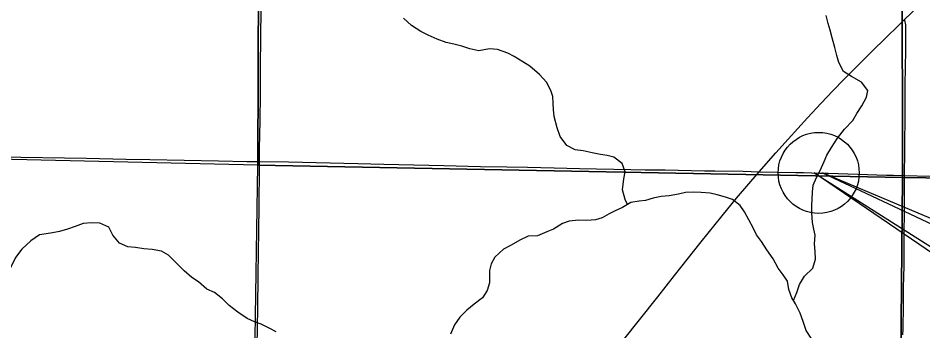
# Model space of a CAD drawing. Extents: x 0 to 34, y 0 to 22.
# Drawn here: x 4.291 to 5.686, y 17.219 to 17.702 of the extents above; entities that cross this region are included whole.
import ezdxf

# ---------------------------------------------------------------- set-up
doc = ezdxf.new("R2010")
doc.units = 0
for name, color, linetype in [('GM_X_County_Road', 7, 'Continuous'), ('GM_X_Minor_River', 7, 'Continuous'), ('GM_X_Section', 7, 'Continuous'), ('GM_X_State_Route', 7, 'Continuous'), ('GM_X_US_Route', 7, 'Continuous'), ('SH_Text', 7, 'Continuous'), ('TX_P_1', 7, 'Continuous')]:
    doc.layers.add(name, color=color, linetype=linetype)

msp = doc.modelspace()

# ---------------------------------------------------------------- linework, layer by layer
at = {"layer": 'GM_X_County_Road'}
for points in [[(5.658, 17.6992), (5.6683, 17.709), (5.699, 17.7389), (5.7577, 17.7963), (5.7795, 17.8176), (5.8155, 17.8528), (5.903, 17.9385), (5.9466, 17.981), (5.9713, 18.0047), (6.0042, 18.0368), (6.0219, 18.0544), (6.0313, 18.0634), (6.0584, 18.0899), (6.0593, 18.0908), (6.1057, 18.1358), (6.1294, 18.1589)], [(5.4338, 17.4646), (5.4594, 17.4935), (5.4784, 17.5148), (5.5082, 17.5475), (5.5294, 17.5702), (5.5477, 17.5896), (5.5651, 17.6073), (5.6108, 17.6531), (5.6264, 17.6682), (5.6526, 17.6939), (5.658, 17.6992)], [(5.6583, 17.4587), (5.6583, 17.469), (5.6586, 17.4857), (5.6587, 17.5192), (5.6589, 17.536), (5.659, 17.5509), (5.6591, 17.5664), (5.6591, 17.5869), (5.6593, 17.6044), (5.6595, 17.6199), (5.66, 17.6578), (5.6602, 17.6814), (5.6603, 17.6857), (5.6601, 17.6885), (5.6599, 17.691), (5.6595, 17.6936), (5.659, 17.6959), (5.658, 17.6992)], [(5.6557, 17.2129), (5.6559, 17.2228), (5.6564, 17.2576), (5.6566, 17.2881), (5.6569, 17.3005), (5.6573, 17.3217), (5.6575, 17.336), (5.6576, 17.344), (5.6578, 17.3732), (5.6581, 17.3981), (5.6582, 17.4105), (5.6583, 17.4236), (5.6583, 17.436), (5.6583, 17.4547), (5.6583, 17.4587)]]:
    msp.add_lwpolyline(points, dxfattribs=at)
at = {"layer": 'GM_X_Minor_River'}
for points in [[(5.231, 17.4139), (5.227, 17.4217), (5.2231, 17.4365), (5.2253, 17.4535), (5.2274, 17.4645), (5.2227, 17.4775), (5.2096, 17.4868), (5.1994, 17.4897), (5.1892, 17.491), (5.1764, 17.4935), (5.1624, 17.4968), (5.1499, 17.4982), (5.1372, 17.5049), (5.1272, 17.5191), (5.1225, 17.5321), (5.1179, 17.5497), (5.1166, 17.5607), (5.1164, 17.5702), (5.1155, 17.5804), (5.1127, 17.59), (5.1057, 17.603), (5.0949, 17.6146), (5.0804, 17.6274), (5.0695, 17.634), (5.056, 17.6426), (5.0463, 17.6474), (5.0304, 17.653), (5.018, 17.6544), (5.0016, 17.6513), (4.9876, 17.6542), (4.9752, 17.6582), (4.9631, 17.6615), (4.951, 17.664), (4.9371, 17.6692), (4.9236, 17.6755), (4.9123, 17.681), (4.8977, 17.6904), (4.8854, 17.7017)], [(5.4868, 17.2661), (5.4919, 17.2785), (5.4959, 17.2906), (5.5038, 17.3037), (5.5165, 17.3156), (5.521, 17.3299), (5.5204, 17.3417), (5.5195, 17.3534), (5.5201, 17.3667), (5.5184, 17.3762), (5.5164, 17.3861), (5.5151, 17.4013), (5.515, 17.4123), (5.5155, 17.4225), (5.5161, 17.4331), (5.5171, 17.4441), (5.5222, 17.4558), (5.5278, 17.4667), (5.5341, 17.4802), (5.5385, 17.4903), (5.5455, 17.502), (5.5545, 17.5166), (5.5654, 17.53), (5.5785, 17.5434), (5.5844, 17.5543), (5.5923, 17.5663), (5.5993, 17.5798), (5.6014, 17.59), (5.5918, 17.6027), (5.5761, 17.6114), (5.5641, 17.6192), (5.5568, 17.6333), (5.5536, 17.644), (5.5508, 17.6562), (5.5465, 17.6711), (5.5433, 17.6829), (5.5405, 17.6932), (5.5373, 17.7054)], [(5.4634, 17.3158), (5.4554, 17.33), (5.4458, 17.3439), (5.4373, 17.3569), (5.4299, 17.3673), (5.4248, 17.378), (5.4182, 17.3903), (5.4113, 17.4026), (5.4046, 17.4125), (5.393, 17.4219), (5.3821, 17.4251), (5.3693, 17.4291), (5.3583, 17.4316), (5.3443, 17.4327), (5.3326, 17.4333), (5.3204, 17.4324), (5.3094, 17.4299), (5.2949, 17.4276), (5.2828, 17.4263), (5.2702, 17.4239), (5.2588, 17.4203), (5.2489, 17.4193), (5.236, 17.4169), (5.2233, 17.4092), (5.2118, 17.4045), (5.2023, 17.3998), (5.1915, 17.3935), (5.1816, 17.3903), (5.1679, 17.3891), (5.155, 17.3897), (5.141, 17.3884), (5.1303, 17.3849), (5.1169, 17.376), (5.1065, 17.372), (5.092, 17.3655), (5.0776, 17.3654), (5.0646, 17.3588), (5.0512, 17.3511), (5.0397, 17.3449), (5.0262, 17.333), (5.0206, 17.3225), (5.0182, 17.3123), (5.0178, 17.293), (5.0142, 17.2813), (5.0071, 17.2701), (4.9944, 17.2605), (4.9832, 17.2512), (4.9724, 17.2404), (4.9642, 17.2284), (4.9579, 17.2138)], [(4.6891, 17.2174), (4.679, 17.2226), (4.6658, 17.2293), (4.6556, 17.2329), (4.6444, 17.2384), (4.6298, 17.2478), (4.6163, 17.2583), (4.6063, 17.2683), (4.594, 17.2784), (4.5819, 17.2832), (4.5692, 17.2945), (4.5588, 17.3015), (4.5472, 17.3119), (4.5349, 17.3239), (4.523, 17.3359), (4.5121, 17.3422), (4.4978, 17.3447), (4.4849, 17.3458), (4.4717, 17.3475), (4.4603, 17.3489), (4.4472, 17.3544), (4.4372, 17.3668), (4.4309, 17.379), (4.417, 17.385), (4.4041, 17.3856), (4.3912, 17.3847), (4.379, 17.38), (4.3672, 17.3761), (4.3546, 17.3722), (4.3439, 17.3705)], [(4.3439, 17.3705), (4.334, 17.3688), (4.3238, 17.3671), (4.3103, 17.3578), (4.2968, 17.3452), (4.2867, 17.3321), (4.2808, 17.3194), (4.2753, 17.3096), (4.2682, 17.2961), (4.2582, 17.2914), (4.248, 17.2897), (4.2365, 17.2872), (4.2076, 17.2787), (4.1961, 17.2747), (4.1848, 17.2617)], [(5.5152, 17.2064), (5.5063, 17.2198), (5.5016, 17.2336), (5.4973, 17.2462), (5.4897, 17.2607), (5.4845, 17.2703), (5.4795, 17.2829), (5.4774, 17.2955), (5.4708, 17.3055), (5.4634, 17.3158)]]:
    msp.add_lwpolyline(points, dxfattribs=at)
at = {"layer": 'GM_X_Section'}
for points in [[(3.6746, 18.5151), (4.6642, 18.4797), (4.6605, 17.4748), (3.6575, 17.498)], [(4.6642, 18.4797), (5.6535, 18.4609), (5.6551, 17.4555), (4.6605, 17.4748)], [(5.6535, 18.4609), (6.6853, 18.443), (6.6654, 17.4415), (5.6551, 17.4555)], [(4.6605, 17.4748), (5.6551, 17.4555), (5.6459, 16.4551), (5.624, 16.4556), (4.6453, 16.4771)], [(5.6551, 17.4555), (6.6654, 17.4415), (6.6455, 16.4378), (5.6459, 16.4551)]]:
    msp.add_lwpolyline(points, close=True, dxfattribs=at)
at = {"layer": 'GM_X_State_Route'}
msp.add_line((5.4338, 17.4646), (5.4902, 17.4635), dxfattribs=at)
for points in [[(4.6593, 17.168), (4.66, 17.2243), (4.6604, 17.2542), (4.6612, 17.3032), (4.6617, 17.3424), (4.6621, 17.3716), (4.6625, 17.4139), (4.6633, 17.4686), (4.6633, 17.4804), (4.6633, 17.5003), (4.664, 17.5432), (4.6645, 17.5842), (4.6647, 17.6296), (4.6653, 17.6693), (4.6662, 17.767)], [(5.2233, 17.203), (5.2778, 17.2717), (5.3035, 17.3045), (5.3443, 17.3562), (5.3766, 17.3965), (5.3991, 17.4238), (5.4338, 17.4646)], [(5.4902, 17.4635), (5.5023, 17.4633), (5.5272, 17.4626)], [(5.5272, 17.4626), (5.5402, 17.4622), (5.5862, 17.4606), (5.6303, 17.4595), (5.6409, 17.4593), (5.6583, 17.4587)], [(5.6583, 17.4587), (5.6974, 17.4579), (5.7167, 17.4575), (5.7913, 17.4559), (5.8354, 17.455), (5.8764, 17.4542), (5.9236, 17.4531), (5.9578, 17.4523), (5.9945, 17.4515), (6.0169, 17.4509), (6.0796, 17.4497), (6.1325, 17.4486), (6.1629, 17.4479), (6.2338, 17.4467), (6.3071, 17.4451), (6.3817, 17.4439), (6.4495, 17.4425), (6.5259, 17.4409), (6.552, 17.4405), (6.6142, 17.4393), (6.644, 17.4386), (6.6685, 17.4383)]]:
    msp.add_lwpolyline(points, dxfattribs=at)
at = {"layer": 'GM_X_US_Route'}
msp.add_line((5.4338, 17.4646), (5.4902, 17.4635), dxfattribs=at)
for points in [[(4.2607, 17.4876), (4.3962, 17.4853), (4.4571, 17.4842), (4.4938, 17.4834), (4.6001, 17.4815), (4.6436, 17.4806), (4.6573, 17.4804), (4.6633, 17.4804)], [(4.6633, 17.4804), (4.7077, 17.4796), (4.8147, 17.4771), (4.8551, 17.4762), (4.9477, 17.4743), (5.0043, 17.4728), (5.0447, 17.4719), (5.0764, 17.4714), (5.1175, 17.4706), (5.1567, 17.4698), (5.2362, 17.468), (5.258, 17.4677), (5.2891, 17.4673), (5.309, 17.4669), (5.3494, 17.4661), (5.3656, 17.4658)], [(5.3656, 17.4658), (5.4091, 17.4652), (5.4338, 17.4646)], [(5.4902, 17.4635), (5.5023, 17.4633), (5.5272, 17.4626)], [(5.5272, 17.4626), (5.5402, 17.4622), (5.5862, 17.4606), (5.6303, 17.4595), (5.6409, 17.4593), (5.6583, 17.4587)], [(5.6583, 17.4587), (5.6974, 17.4579), (5.7167, 17.4575), (5.7913, 17.4559), (5.8354, 17.455), (5.8764, 17.4542), (5.9236, 17.4531), (5.9578, 17.4523), (5.9945, 17.4515), (6.0169, 17.4509), (6.0796, 17.4497), (6.1325, 17.4486), (6.1629, 17.4479), (6.2338, 17.4467), (6.3071, 17.4451), (6.3817, 17.4439), (6.4495, 17.4425), (6.5259, 17.4409), (6.552, 17.4405), (6.6142, 17.4393), (6.644, 17.4386), (6.6685, 17.4383)]]:
    msp.add_lwpolyline(points, dxfattribs=at)
at = {"layer": 'SH_Text'}
msp.add_circle((5.5257, 17.4627), 0.0625, dxfattribs=at)
at = {"layer": 'TX_P_1'}
for points in [[(9.2734, 14.9035), (5.5187, 17.4627), (9.2734, 15.0836)], [(9.2734, 15.8853), (5.5318, 17.4627), (9.2734, 15.7052)]]:
    msp.add_lwpolyline(points, close=True, dxfattribs=at)

doc.saveas('drawing.dxf')
